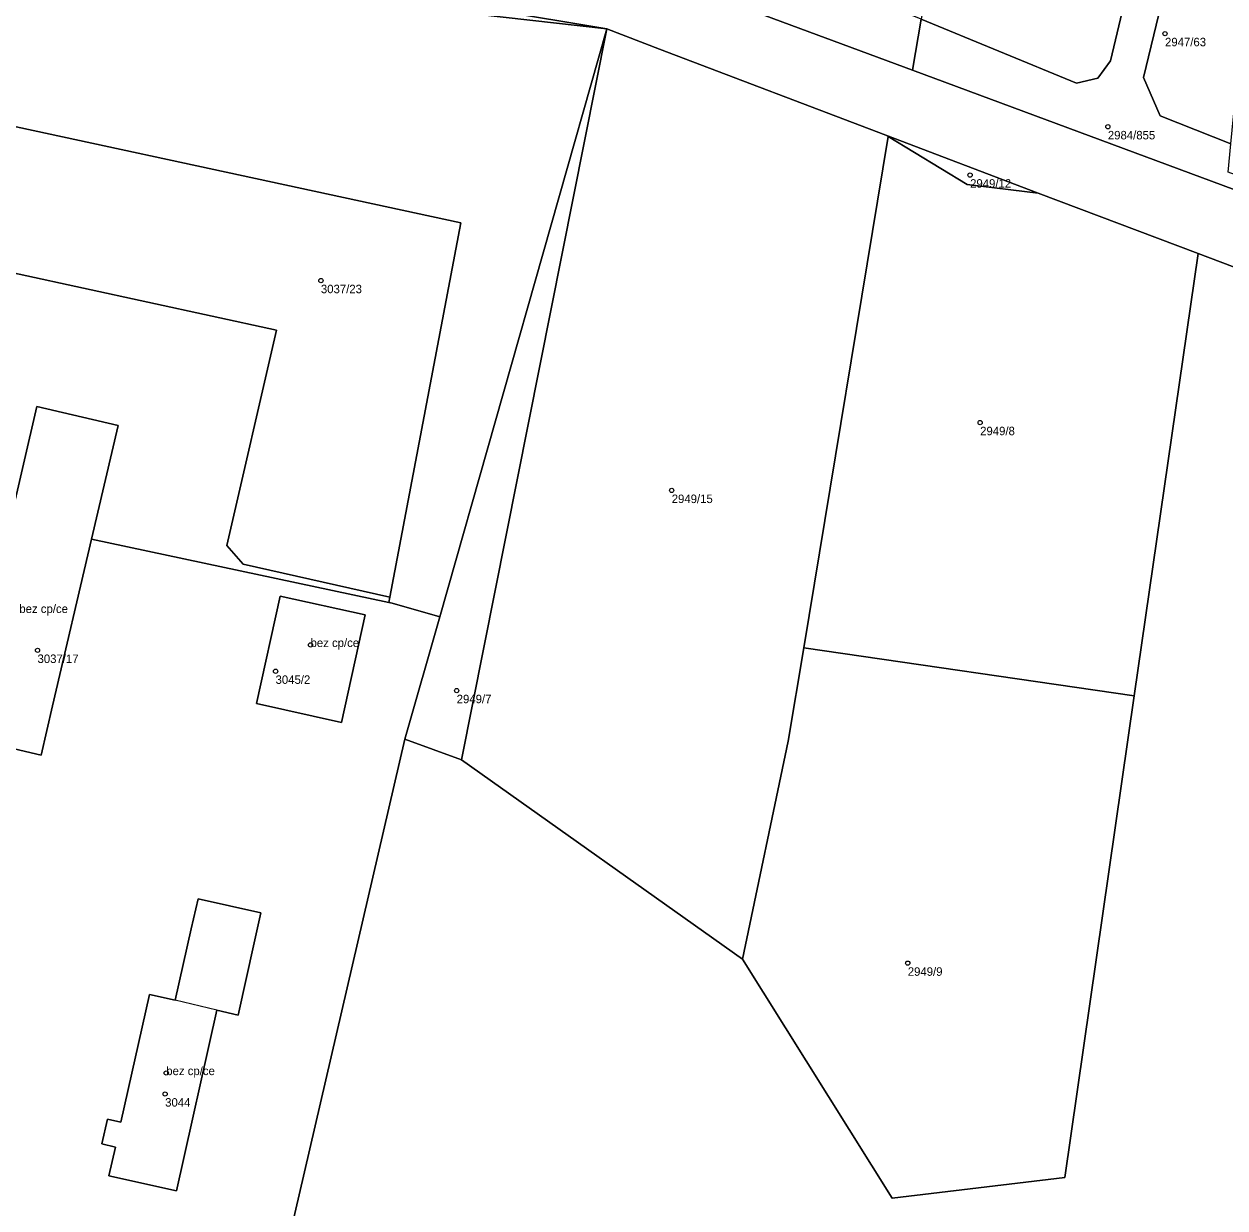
# Model space of a CAD drawing. Extents: x -878211 to -870363, y -1058464 to -1052522.
# Drawn here: x -872956.5 to -872815, y -1056574.6 to -1056435.1 of the extents above; entities that cross this region are included whole.
import ezdxf

# ---------------------------------------------------------------- set-up
doc = ezdxf.new("R2010")
doc.units = 0
for name, color, linetype in [('Vrstva 50', 7, 'Continuous'), ('Vrstva 51', 7, 'Continuous'), ('Vrstva 52', 7, 'Continuous')]:
    doc.layers.add(name, color=color, linetype=linetype)

msp = doc.modelspace()

# ---------------------------------------------------------------- linework, layer by layer
at = {"layer": 'Vrstva 50'}
for centre in [(-872822.09, -1056436.25994), (-872828.82, -1056447.22994), (-872845.04, -1056452.91994), (-872921.49, -1056465.34994), (-872843.86, -1056482.07994), (-872880.18, -1056490.06994), (-872922.71, -1056508.26994), (-872954.86, -1056508.90994), (-872926.83, -1056511.36994), (-872905.5, -1056513.64994), (-872852.38, -1056545.75994), (-872939.7, -1056558.69994), (-872939.83, -1056561.16994)]:
    msp.add_circle(centre, 0.25, dxfattribs=at)
at = {"layer": 'Vrstva 51'}
for points in [[(-872796.96, -1056460.95), (-872851.84, -1056440.56), (-872881.61, -1056429.5), (-872883.26, -1056429.13), (-872899.92, -1056425.33), (-872953.7, -1056420.44), (-872977.98, -1056414.61), (-872991.35, -1056408.92), (-873015.53, -1056395), (-873035.75, -1056378.85), (-873072.22, -1056348.35), (-873098.69, -1056325.8), (-873103.06, -1056322.63), (-873122.75, -1056312.79), (-873134.84, -1056311), (-873141.38, -1056311.39), (-873186.24, -1056327.17), (-873203.57, -1056333.26), (-873221.02, -1056339.4), (-873222.93, -1056340.06), (-873227.22, -1056341.54), (-873242.74, -1056346.8)], [(-873244.48, -1056356.43), (-873225.81, -1056348.81), (-873221.86, -1056347.43), (-873194.81, -1056337.96), (-873178.18, -1056332.14), (-873145.17, -1056320.58), (-873134.8, -1056318.72), (-873124.57, -1056319.83), (-873106.51, -1056328.59), (-873082.32, -1056348.71), (-873076.98, -1056353.15), (-873051.85, -1056374.06), (-873048.95, -1056375.59), (-873033.43, -1056389.65), (-873020.97, -1056399.66), (-872991.81, -1056416.21), (-872988.28, -1056417), (-872954.67, -1056424.56), (-872887.81, -1056435.69), (-872881.63, -1056438.09), (-872854.96, -1056448.23), (-872837.03, -1056455.05), (-872818.18, -1056462.16), (-872805.41, -1056466.97)], [(-872958.1, -1056493.77), (-872954.94, -1056480.2), (-872945.38, -1056482.42), (-872948.52, -1056495.82), (-872913.48, -1056503.29), (-872913.38, -1056502.65), (-872930.66, -1056498.75), (-872932.56, -1056496.55), (-872926.71, -1056471.2), (-872972.23, -1056461.3)], [(-872802.66, -1056593.89), (-872786.66, -1056473.48), (-872805.41, -1056466.97), (-872818.18, -1056462.16), (-872825.71, -1056514.26), (-872833.9, -1056571), (-872854.21, -1056573.45), (-872871.83, -1056545.3), (-872904.92, -1056521.8), (-872911.6, -1056519.37), (-872928.34, -1056591.52)], [(-872928.34, -1056591.52), (-872911.6, -1056519.37), (-872907.5, -1056504.95), (-872913.09, -1056503.37), (-872913.48, -1056503.29), (-872948.52, -1056495.82), (-872953.11, -1056515.44), (-872954.44, -1056521.25), (-872963.99, -1056519), (-872962.64, -1056513.22), (-872958.1, -1056493.77), (-872991.97, -1056486.55), (-873002.54, -1056534.4), (-873001.04, -1056534.73), (-873003.97, -1056547.59), (-873005.39, -1056547.27), (-873010.2, -1056569.04), (-873011.51, -1056570.14), (-873011.74, -1056572.86), (-872965.77, -1056583.53)]]:
    msp.add_lwpolyline(points, dxfattribs=at)
for points in [[(-872866.49, -1056406.26), (-872869.56, -1056421.84), (-872871.09, -1056423.62), (-872873.94, -1056424.9), (-872882.24, -1056423.09), (-872883.26, -1056429.13), (-872881.61, -1056429.5), (-872851.84, -1056440.56), (-872850.8, -1056434.56), (-872862.25, -1056429.84), (-872865.12, -1056427.24), (-872865.94, -1056423.09), (-872863.52, -1056410.86), (-872856.83, -1056381.59), (-872853.08, -1056378.81), (-872858.47, -1056369.54), (-872857.92, -1056367.69), (-872859.45, -1056367.13), (-872870.08, -1056351.15), (-872871.39, -1056358.92), (-872860.9, -1056374.84), (-872863.01, -1056386.99)], [(-872850.8, -1056434.56), (-872851.84, -1056440.56), (-872796.96, -1056460.95), (-872795.85, -1056461.34), (-872795.46, -1056459.67), (-872814.66, -1056452.56), (-872814.34, -1056449.24), (-872822.65, -1056445.96), (-872824.61, -1056441.44), (-872820.09, -1056422.72), (-872811.94, -1056424.69), (-872811.47, -1056419.89), (-872818.86, -1056418.03), (-872814.46, -1056399.96), (-872810.07, -1056382.51), (-872812.11, -1056381.57), (-872814.52, -1056380.8), (-872818.84, -1056398.51), (-872824.83, -1056423.91), (-872828.51, -1056439.46), (-872830.01, -1056441.52), (-872832.53, -1056442.08)], [(-872850.8, -1056434.56), (-872832.53, -1056442.08), (-872830.01, -1056441.52), (-872828.51, -1056439.46), (-872824.83, -1056423.91), (-872844.69, -1056415.65), (-872847.4, -1056414.96)], [(-873018.85, -1056430.55), (-873014.07, -1056434.17), (-872979.6, -1056442.46), (-872905, -1056458.53), (-872913.38, -1056502.65), (-872913.48, -1056503.29), (-872913.09, -1056503.37), (-872907.5, -1056504.95), (-872887.81, -1056435.69), (-872990.75, -1056424.08), (-873055.91, -1056416.73), (-873058.37, -1056425.18), (-873046.98, -1056427.68), (-873046.17, -1056424.22)], [(-872990.75, -1056424.08), (-872887.81, -1056435.69), (-872954.67, -1056424.56), (-872988.28, -1056417), (-872990.34, -1056418.28), (-872990.43, -1056420.24)], [(-872814.34, -1056449.24), (-872811.94, -1056424.69), (-872820.09, -1056422.72), (-872824.61, -1056441.44), (-872822.65, -1056445.96)], [(-872904.92, -1056521.8), (-872887.81, -1056435.69), (-872907.5, -1056504.95), (-872911.6, -1056519.37)], [(-872854.96, -1056448.23), (-872881.63, -1056438.09), (-872887.81, -1056435.69), (-872904.92, -1056521.8), (-872871.83, -1056545.3), (-872866.45, -1056519.61), (-872864.63, -1056508.6), (-872854.7, -1056448.39)], [(-872979.6, -1056442.46), (-872981.43, -1056450.92), (-872970.28, -1056453.57), (-872972.23, -1056461.3), (-872926.71, -1056471.2), (-872932.56, -1056496.55), (-872930.66, -1056498.75), (-872913.38, -1056502.65), (-872905, -1056458.53)], [(-872864.63, -1056508.6), (-872825.71, -1056514.26), (-872818.18, -1056462.16), (-872837.03, -1056455.05), (-872845.4, -1056454.02), (-872854.7, -1056448.39)], [(-872854.96, -1056448.23), (-872854.7, -1056448.39), (-872845.4, -1056454.02), (-872837.03, -1056455.05)], [(-872954.94, -1056480.2), (-872958.1, -1056493.77), (-872962.64, -1056513.22), (-872963.99, -1056519), (-872954.44, -1056521.25), (-872953.11, -1056515.44), (-872948.52, -1056495.82), (-872945.38, -1056482.42)], [(-872916.28, -1056504.71), (-872926.3, -1056502.51), (-872929.06, -1056515.16), (-872919.06, -1056517.39)], [(-872916.28, -1056504.71), (-872919.06, -1056517.39), (-872929.06, -1056515.16), (-872926.3, -1056502.51)], [(-872866.45, -1056519.61), (-872871.83, -1056545.3), (-872854.21, -1056573.45), (-872833.9, -1056571), (-872825.71, -1056514.26), (-872864.63, -1056508.6)], [(-872935.95, -1056538.17), (-872936.75, -1056541.72), (-872938.64, -1056550.12), (-872941.68, -1056549.46), (-872945.04, -1056564.5), (-872946.62, -1056564.13), (-872947.29, -1056567.06), (-872945.69, -1056567.43), (-872946.46, -1056570.82), (-872938.51, -1056572.57), (-872933.75, -1056551.31), (-872931.23, -1056551.87), (-872929.35, -1056543.36), (-872928.58, -1056539.84)], [(-872935.95, -1056538.17), (-872928.58, -1056539.84), (-872929.35, -1056543.36), (-872931.23, -1056551.87), (-872933.75, -1056551.31), (-872938.51, -1056572.57), (-872946.46, -1056570.82), (-872945.69, -1056567.43), (-872947.29, -1056567.06), (-872946.62, -1056564.13), (-872945.04, -1056564.5), (-872941.68, -1056549.46), (-872938.64, -1056550.12), (-872936.75, -1056541.72)]]:
    msp.add_lwpolyline(points, close=True, dxfattribs=at)
at = {"layer": 'Vrstva 52'}
for points in [[(-872963.99, -1056519), (-872954.44, -1056521.25), (-872953.11, -1056515.44), (-872948.52, -1056495.82), (-872945.38, -1056482.42), (-872954.94, -1056480.2), (-872958.1, -1056493.77), (-872962.64, -1056513.22)], [(-872929.06, -1056515.16), (-872919.06, -1056517.39), (-872916.28, -1056504.71), (-872926.3, -1056502.51)], [(-872945.04, -1056564.5), (-872946.62, -1056564.13), (-872947.29, -1056567.06), (-872945.69, -1056567.43), (-872946.46, -1056570.82), (-872938.51, -1056572.57), (-872933.75, -1056551.31), (-872938.64, -1056550.12), (-872941.68, -1056549.46)]]:
    msp.add_lwpolyline(points, close=True, dxfattribs=at)

# ---------------------------------------------------------------- texts
at = {"layer": 'Vrstva 50'}
for s, p in [('2947/63', (-872822.09, -1056437.749)), ('2984/855', (-872828.82, -1056448.719)), ('2949/12', (-872845.04, -1056454.409)), ('3037/23', (-872921.49, -1056466.839)), ('2949/8', (-872843.86, -1056483.569)), ('2949/15', (-872880.18, -1056491.559)), ('bez cp/ce', (-872957, -1056504.51)), ('bez cp/ce', (-872922.71, -1056508.52)), ('3037/17', (-872954.86, -1056510.399)), ('3045/2', (-872926.83, -1056512.859)), ('2949/7', (-872905.5, -1056515.139)), ('2949/9', (-872852.38, -1056547.249)), ('bez cp/ce', (-872939.7, -1056558.95)), ('3044', (-872939.83, -1056562.659))]:
    msp.add_text(s, height=0.999996, dxfattribs=at).set_placement(p)

doc.saveas('drawing.dxf')
